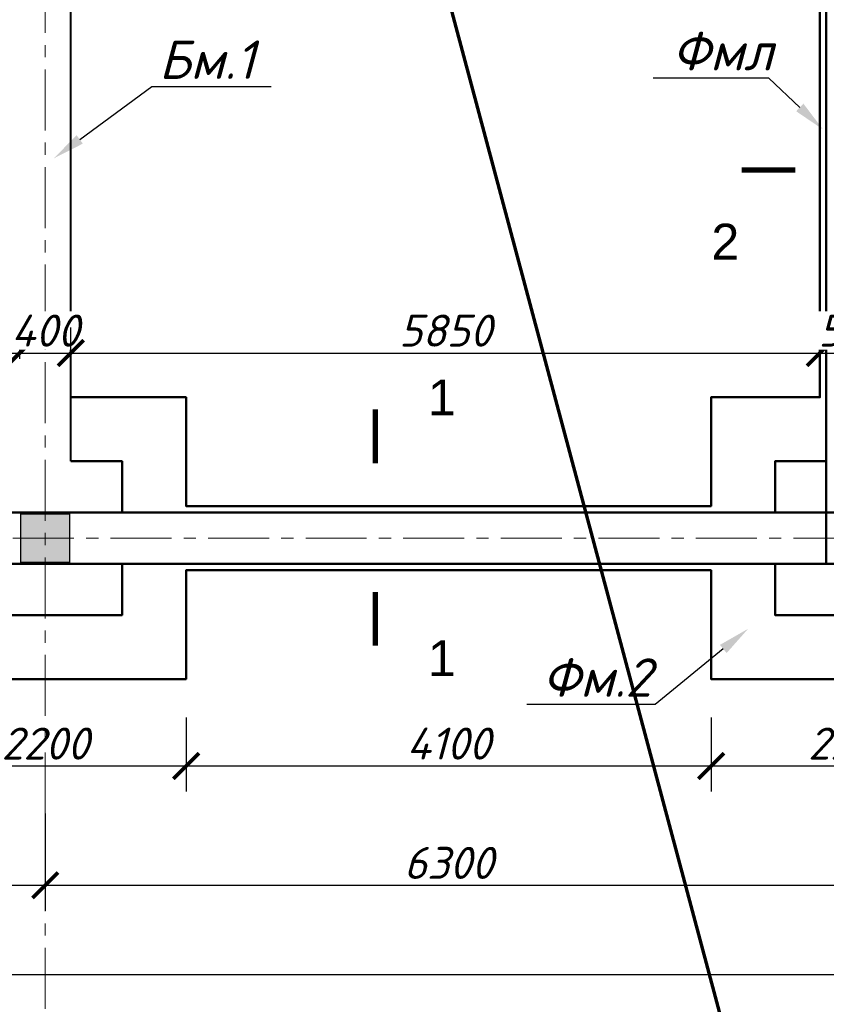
# Model space of a CAD drawing. Header units: millimetres. Extents: x 2063114 to 14983986, y -126020516 to 213791.
# Tile 633 of 656: x 2330419 to 2336719, y -12077 to -4389. Entities that reach past the tile are written whole.
import ezdxf
from ezdxf import colors
from ezdxf.entities.mleader import LeaderData, LeaderLine
from ezdxf.enums import TextEntityAlignment as Align
from ezdxf.math import Vec2, Vec3

# ---------------------------------------------------------------- set-up
doc = ezdxf.new("R2010")
doc.units = ezdxf.units.MM
doc.linetypes.add('ACAD_ISO10W100', pattern=[18, 12, -3, 0, -3])
doc.linetypes.add('осевая', pattern=[50.8, 31.75, -6.35, 6.35, -6.35])
doc.layers.get('Defpoints').update_dxf_attribs({"color": 6, "lineweight": 35})
doc.layers.add('_0', color=7, linetype='Continuous', lineweight=20)
doc.layers.add('сплошная_толстая', color=7, linetype='Continuous', lineweight=50)
doc.layers.add('пунктир', color=1, linetype='ACAD_ISO10W100')
doc.layers.add('Размеры', color=28, linetype='Continuous')
doc.styles.add('GOST 2.304', font='isocpeur.ttf', dxfattribs={"oblique": 15})
doc.styles.get("Standard").update_dxf_attribs({"font": 'arial.ttf'})
doc.styles.add('V@ler@Live', font='isocpeui.ttf')
doc.dimstyles.new('Standard 2304', dxfattribs={"dimtxt": 250, "dimasz": 200, "dimexe": 200, "dimexo": 300, "dimgap": 50, "dimtad": 1, "dimdec": 0, "dimzin": 0, "dimdsep": 46, "dimtxsty": 'GOST 2.304', "dimblk": 'ARCHTICK', "dimcen": 10, "dimdle": 200, "dimclrd": 256, "dimclre": 256, "dimclrt": 256, "dimadec": 0, "dimazin": 0, "dimtfac": 1, "dimtdec": 0, "dimtofl": 0, "dimtmove": 0, "dimatfit": 3, "dimldrblk": 'ARCHTICK', "dimfxl": 1, "dimtolj": 1, "dimtzin": 0, "dimlwd": -1, "dimarcsym": 0})

# ---------------------------------------------------------------- blocks, each defined once
blk = doc.blocks.new('_ArchTick')
at = {"color": 0, "linetype": 'ByBlock', "const_width": 0.15}
blk.add_lwpolyline([(-0.5, -0.5), (0.5, 0.5)], dxfattribs=at)
blk = doc.blocks.new('*D3492')
at = {"layer": 'Defpoints', "color": 0, "ltscale": 150, "transparency": 16777216}
for p in [(2324319.1, -10287.2), (2330619.1, -10287.2), (2330619.1, -11147.5)]:
    blk.add_point(p, dxfattribs=at)
at = {"layer": 'Размеры', "lineweight": -2, "ltscale": 150, "transparency": 16777216}
for p, q in [((2324319.1, -10587.2), (2324319.1, -11347.5)), ((2330619.1, -10587.2), (2330619.1, -11347.5))]:
    blk.add_line(p, q, dxfattribs=at)
at = {"layer": 'Размеры', "ltscale": 150, "transparency": 16777216}
blk.add_line((2324119.1, -11147.5), (2330819.1, -11147.5), dxfattribs=at)
at = {"layer": 'Размеры', "ltscale": 150, "transparency": 16777216, "xscale": 200, "yscale": 200, "zscale": 200, "rotation": 180}
blk.add_blockref('_ArchTick', (2324319.1, -11147.5), dxfattribs=at)
at = {"layer": 'Размеры', "ltscale": 150, "transparency": 16777216, "xscale": 200, "yscale": 200, "zscale": 200}
blk.add_blockref('_ArchTick', (2330619.1, -11147.5), dxfattribs=at)
at = {"layer": 'Размеры', "ltscale": 150, "transparency": 16777216, "insert": (2327469.1, -10972.5), "char_height": 250, "attachment_point": 5, "style": 'GOST 2.304'}
blk.add_mtext('\\A1;6300', dxfattribs=at)
blk = doc.blocks.new('*D3499')
at = {"layer": 'Defpoints', "color": 0, "ltscale": 150, "transparency": 16777216}
for p in [(2330619.1, -10287.2), (2336919.1, -10287.2), (2336919.1, -11147.5)]:
    blk.add_point(p, dxfattribs=at)
at = {"layer": 'Размеры', "lineweight": -2, "ltscale": 150, "transparency": 16777216}
for p, q in [((2330619.1, -10587.2), (2330619.1, -11347.5)), ((2336919.1, -10587.2), (2336919.1, -11347.5))]:
    blk.add_line(p, q, dxfattribs=at)
at = {"layer": 'Размеры', "ltscale": 150, "transparency": 16777216}
blk.add_line((2330419.1, -11147.5), (2337119.1, -11147.5), dxfattribs=at)
at = {"layer": 'Размеры', "ltscale": 150, "transparency": 16777216, "xscale": 200, "yscale": 200, "zscale": 200, "rotation": 180}
blk.add_blockref('_ArchTick', (2330619.1, -11147.5), dxfattribs=at)
at = {"layer": 'Размеры', "ltscale": 150, "transparency": 16777216, "xscale": 200, "yscale": 200, "zscale": 200}
blk.add_blockref('_ArchTick', (2336919.1, -11147.5), dxfattribs=at)
at = {"layer": 'Размеры', "ltscale": 150, "transparency": 16777216, "insert": (2333769.1, -10972.5), "char_height": 250, "attachment_point": 5, "style": 'GOST 2.304'}
blk.add_mtext('\\A1;6300', dxfattribs=at)
blk = doc.blocks.new('*D3493')
at = {"layer": 'Defpoints', "color": 0, "ltscale": 150, "transparency": 16777216}
for p in [(2324319.1, -10062.8), (2352419.1, -10062.8), (2352419.1, -11843.8)]:
    blk.add_point(p, dxfattribs=at)
at = {"layer": 'Размеры', "lineweight": -2, "ltscale": 150, "transparency": 16777216}
for p, q in [((2324319.1, -10643.8), (2324319.1, -12043.8)), ((2352419.1, -10643.8), (2352419.1, -12043.8))]:
    blk.add_line(p, q, dxfattribs=at)
at = {"layer": 'Размеры', "ltscale": 150, "transparency": 16777216}
blk.add_line((2324119.1, -11843.8), (2352619.1, -11843.8), dxfattribs=at)
at = {"layer": 'Размеры', "ltscale": 150, "transparency": 16777216, "xscale": 200, "yscale": 200, "zscale": 200, "rotation": 180}
blk.add_blockref('_ArchTick', (2324319.1, -11843.8), dxfattribs=at)
at = {"layer": 'Размеры', "ltscale": 150, "transparency": 16777216, "xscale": 200, "yscale": 200, "zscale": 200}
blk.add_blockref('_ArchTick', (2352419.1, -11843.8), dxfattribs=at)
at = {"layer": 'Размеры', "ltscale": 150, "transparency": 16777216, "insert": (2338369.1, -11668.8), "char_height": 250, "attachment_point": 5, "style": 'GOST 2.304'}
blk.add_mtext('\\A1;28100', dxfattribs=at)
blk = doc.blocks.new('*D3514')
at = {"layer": 'Defpoints', "color": 0, "transparency": 16777216}
for p in [(2330419.1, -6991.3), (2330419.1, -7336.9), (2324569.1, -7486.9)]:
    blk.add_point(p, dxfattribs=at)
at = {"layer": 'Размеры', "color": 5, "lineweight": -2, "transparency": 16777216}
for p, q in [((2324569.1, -7186.9), (2324569.1, -6791.3)), ((2330419.1, -7036.9), (2330419.1, -6791.3))]:
    blk.add_line(p, q, dxfattribs=at)
at = {"layer": 'Размеры', "color": 5, "transparency": 16777216}
blk.add_line((2324369.1, -6991.3), (2330619.1, -6991.3), dxfattribs=at)
at = {"layer": 'Размеры', "color": 5, "transparency": 16777216, "xscale": 200, "yscale": 200, "zscale": 200, "rotation": 180}
blk.add_blockref('_ArchTick', (2324569.1, -6991.3), dxfattribs=at)
at = {"layer": 'Размеры', "color": 5, "transparency": 16777216, "xscale": 200, "yscale": 200, "zscale": 200}
blk.add_blockref('_ArchTick', (2330419.1, -6991.3), dxfattribs=at)
at = {"layer": 'Размеры', "color": 5, "transparency": 16777216, "insert": (2327494.1, -6816.3), "char_height": 250, "attachment_point": 5, "style": 'GOST 2.304'}
blk.add_mtext('\\A1;5850', dxfattribs=at)
blk = doc.blocks.new('*D3515')
at = {"layer": 'Defpoints', "color": 0, "ltscale": 150, "transparency": 16777216}
for p in [(2330419.1, -7336.9), (2330819.1, -7336.9)]:
    blk.add_point(p, dxfattribs=at)
at = {"layer": 'Размеры', "color": 5, "lineweight": -2, "ltscale": 150, "transparency": 16777216}
for p, q in [((2330419.1, -7036.9), (2330419.1, -6791.3)), ((2330819.1, -7036.9), (2330819.1, -6791.3))]:
    blk.add_line(p, q, dxfattribs=at)
at = {"layer": 'Размеры', "color": 5, "ltscale": 150, "transparency": 16777216}
blk.add_line((2330219.1, -6991.3), (2331019.1, -6991.3), dxfattribs=at)
at = {"layer": 'Размеры', "color": 5, "ltscale": 150, "transparency": 16777216, "xscale": 200, "yscale": 200, "zscale": 200, "rotation": 180}
blk.add_blockref('_ArchTick', (2330419.1, -6991.3), dxfattribs=at)
at = {"layer": 'Размеры', "color": 5, "ltscale": 150, "transparency": 16777216, "xscale": 200, "yscale": 200, "zscale": 200}
blk.add_blockref('_ArchTick', (2330819.1, -6991.3), dxfattribs=at)
at = {"layer": 'Размеры', "color": 5, "ltscale": 150, "transparency": 16777216, "insert": (2330619.1, -6816.3), "char_height": 250, "attachment_point": 5, "style": 'GOST 2.304', "bg_fill": 3, "box_fill_scale": 1.1, "bg_fill_color": 256, "bg_fill_true_color": 13158600, "bg_fill_transparency": 0}
blk.add_mtext('\\A1;400', dxfattribs=at)
at = {"layer": 'Defpoints', "color": 0, "ltscale": 150, "transparency": 16777216}
blk.add_point((2330819.1, -6991.3), dxfattribs=at)
blk = doc.blocks.new('*D3516')
at = {"layer": 'Defpoints', "color": 0, "transparency": 16777216}
for p in [(2336669.1, -6991.3), (2330819.1, -7336.9), (2336669.1, -7336.9)]:
    blk.add_point(p, dxfattribs=at)
at = {"layer": 'Размеры', "color": 5, "lineweight": -2, "transparency": 16777216}
for p, q in [((2330819.1, -7036.9), (2330819.1, -6791.3)), ((2336669.1, -7036.9), (2336669.1, -6791.3))]:
    blk.add_line(p, q, dxfattribs=at)
at = {"layer": 'Размеры', "color": 5, "transparency": 16777216}
blk.add_line((2330619.1, -6991.3), (2336869.1, -6991.3), dxfattribs=at)
at = {"layer": 'Размеры', "color": 5, "transparency": 16777216, "xscale": 200, "yscale": 200, "zscale": 200, "rotation": 180}
blk.add_blockref('_ArchTick', (2330819.1, -6991.3), dxfattribs=at)
at = {"layer": 'Размеры', "color": 5, "transparency": 16777216, "xscale": 200, "yscale": 200, "zscale": 200}
blk.add_blockref('_ArchTick', (2336669.1, -6991.3), dxfattribs=at)
at = {"layer": 'Размеры', "color": 5, "transparency": 16777216, "insert": (2333744.1, -6816.3), "char_height": 250, "attachment_point": 5, "style": 'GOST 2.304'}
blk.add_mtext('\\A1;5850', dxfattribs=at)
blk = doc.blocks.new('*D3517')
at = {"layer": 'Defpoints', "color": 0, "ltscale": 150, "transparency": 16777216}
for p in [(2336669.1, -7336.9), (2337169.1, -7336.9)]:
    blk.add_point(p, dxfattribs=at)
at = {"layer": 'Размеры', "color": 5, "lineweight": -2, "ltscale": 150, "transparency": 16777216}
for p, q in [((2336669.1, -7036.9), (2336669.1, -6791.3)), ((2337169.1, -7036.9), (2337169.1, -6791.3))]:
    blk.add_line(p, q, dxfattribs=at)
at = {"layer": 'Размеры', "color": 5, "ltscale": 150, "transparency": 16777216}
blk.add_line((2336469.1, -6991.3), (2337369.1, -6991.3), dxfattribs=at)
at = {"layer": 'Размеры', "color": 5, "ltscale": 150, "transparency": 16777216, "xscale": 200, "yscale": 200, "zscale": 200, "rotation": 180}
blk.add_blockref('_ArchTick', (2336669.1, -6991.3), dxfattribs=at)
at = {"layer": 'Размеры', "color": 5, "ltscale": 150, "transparency": 16777216, "xscale": 200, "yscale": 200, "zscale": 200}
blk.add_blockref('_ArchTick', (2337169.1, -6991.3), dxfattribs=at)
at = {"layer": 'Размеры', "color": 5, "ltscale": 150, "transparency": 16777216, "insert": (2336919.1, -6816.3), "char_height": 250, "attachment_point": 5, "style": 'GOST 2.304', "bg_fill": 3, "box_fill_scale": 1.1, "bg_fill_color": 256, "bg_fill_true_color": 13158600, "bg_fill_transparency": 0}
blk.add_mtext('\\A1;500', dxfattribs=at)
at = {"layer": 'Defpoints', "color": 0, "ltscale": 150, "transparency": 16777216}
blk.add_point((2337169.1, -6991.3), dxfattribs=at)
blk = doc.blocks.new('*D3524')
at = {"layer": 'Defpoints', "color": 0, "transparency": 16777216}
for p in [(2329519.1, -9536.9), (2331719.1, -9536.9), (2331719.1, -10215.7)]:
    blk.add_point(p, dxfattribs=at)
at = {"layer": 'Размеры', "color": 5, "lineweight": -2, "transparency": 16777216}
for p, q in [((2329519.1, -9836.9), (2329519.1, -10415.7)), ((2331719.1, -9836.9), (2331719.1, -10415.7))]:
    blk.add_line(p, q, dxfattribs=at)
at = {"layer": 'Размеры', "color": 5, "transparency": 16777216}
blk.add_line((2329319.1, -10215.7), (2331919.1, -10215.7), dxfattribs=at)
at = {"layer": 'Размеры', "color": 5, "transparency": 16777216, "xscale": 200, "yscale": 200, "zscale": 200, "rotation": 180}
blk.add_blockref('_ArchTick', (2329519.1, -10215.7), dxfattribs=at)
at = {"layer": 'Размеры', "color": 5, "transparency": 16777216, "xscale": 200, "yscale": 200, "zscale": 200}
blk.add_blockref('_ArchTick', (2331719.1, -10215.7), dxfattribs=at)
at = {"layer": 'Размеры', "color": 5, "transparency": 16777216, "insert": (2330619.1, -10040.7), "char_height": 250, "attachment_point": 5, "style": 'GOST 2.304'}
blk.add_mtext('\\A1;2200', dxfattribs=at)
blk = doc.blocks.new('*D3525')
at = {"layer": 'Defpoints', "color": 0, "transparency": 16777216}
for p in [(2335819.1, -9536.9), (2338019.1, -9536.9), (2338019.1, -10215.7)]:
    blk.add_point(p, dxfattribs=at)
at = {"layer": 'Размеры', "color": 5, "lineweight": -2, "transparency": 16777216}
for p, q in [((2335819.1, -9836.9), (2335819.1, -10415.7)), ((2338019.1, -9836.9), (2338019.1, -10415.7))]:
    blk.add_line(p, q, dxfattribs=at)
at = {"layer": 'Размеры', "color": 5, "transparency": 16777216}
blk.add_line((2335619.1, -10215.7), (2338219.1, -10215.7), dxfattribs=at)
at = {"layer": 'Размеры', "color": 5, "transparency": 16777216, "xscale": 200, "yscale": 200, "zscale": 200, "rotation": 180}
blk.add_blockref('_ArchTick', (2335819.1, -10215.7), dxfattribs=at)
at = {"layer": 'Размеры', "color": 5, "transparency": 16777216, "xscale": 200, "yscale": 200, "zscale": 200}
blk.add_blockref('_ArchTick', (2338019.1, -10215.7), dxfattribs=at)
at = {"layer": 'Размеры', "color": 5, "transparency": 16777216, "insert": (2336919.1, -10040.7), "char_height": 250, "attachment_point": 5, "style": 'GOST 2.304'}
blk.add_mtext('\\A1;2200', dxfattribs=at)
blk = doc.blocks.new('*D3528')
at = {"layer": 'Defpoints', "color": 0, "transparency": 16777216}
for p in [(2331719.1, -9536.9), (2335819.1, -9536.9), (2335819.1, -10215.7)]:
    blk.add_point(p, dxfattribs=at)
at = {"layer": 'Размеры', "color": 5, "lineweight": -2, "transparency": 16777216}
for p, q in [((2331719.1, -9836.9), (2331719.1, -10415.7)), ((2335819.1, -9836.9), (2335819.1, -10415.7))]:
    blk.add_line(p, q, dxfattribs=at)
at = {"layer": 'Размеры', "color": 5, "transparency": 16777216}
blk.add_line((2331519.1, -10215.7), (2336019.1, -10215.7), dxfattribs=at)
at = {"layer": 'Размеры', "color": 5, "transparency": 16777216, "xscale": 200, "yscale": 200, "zscale": 200, "rotation": 180}
blk.add_blockref('_ArchTick', (2331719.1, -10215.7), dxfattribs=at)
at = {"layer": 'Размеры', "color": 5, "transparency": 16777216, "xscale": 200, "yscale": 200, "zscale": 200}
blk.add_blockref('_ArchTick', (2335819.1, -10215.7), dxfattribs=at)
at = {"layer": 'Размеры', "color": 5, "transparency": 16777216, "insert": (2333769.1, -10040.7), "char_height": 250, "attachment_point": 5, "style": 'GOST 2.304'}
blk.add_mtext('\\A1;4100', dxfattribs=at)

msp = doc.modelspace()

# ---------------------------------------------------------------- hatches: boundary and pattern name
at = {"ltscale": 150, "transparency": 33554687}
h = msp.add_hatch(color=256, dxfattribs=at)
h.dxf.hatch_style = 1
h.paths.add_polyline_path([(2330809.14943, -8246.93885), (2330429.14943, -8246.93885), (2330429.14943, -8626.93885), (2330809.14943, -8626.93885)])

# ---------------------------------------------------------------- linework, layer by layer
for points in [[(2336477.1882, -5561.57894, 42, 42, 0), (2336057.1882, -5561.57894, 42, 42, 0), (2336197.1882, -5561.57894, 0, 56, 0), (2336197.1882, -5841.57894, 0, 0, 0), (2336197.1882, -6261.57894, 0, 0, 0)], [(2333196.58009, -7851.4879, 42, 42, 0), (2333196.58009, -7431.4879, 42, 42, 0), (2333196.58009, -7571.4879, 0, 56, 0), (2333476.58009, -7571.4879, 0, 0, 0), (2333896.58009, -7571.4879, 0, 0, 0)], [(2333196.58009, -8857.26169, 42, 42, 0), (2333196.58009, -9277.26169, 42, 42, 0), (2333196.58009, -9137.26169, 0, 56, 0), (2333476.58009, -9137.26169, 0, 0, 0), (2333896.58009, -9137.26169, 0, 0, 0)]]:
    msp.add_lwpolyline(points, format="xyseb")
at = {"ltscale": 150}
msp.add_lwpolyline([(2330429.14943, -8246.93885), (2330809.14943, -8246.93885), (2330809.14943, -8626.93885), (2330429.14943, -8626.93885)], close=True, dxfattribs=at)
at = {"layer": '_0', "color": 5, "lineweight": 40}
msp.add_line((2330819.14943, -7836.93885), (2330819.14943, -2736.93885), dxfattribs=at)
at = {"layer": 'пунктир', "linetype": 'осевая', "lineweight": 9, "ltscale": 15}
for p, q in [((2330619.14943, 10463.06115), (2330619.14943, -12231.96248)), ((2320460.91032, -8436.93885), (2352419.14943, -8436.93885))]:
    msp.add_line(p, q, dxfattribs=at)
at = {"layer": 'сплошная_толстая', "ltscale": 150}
msp.add_line((2336719.14943, -8636.93885), (2336719.14943, -1936.93885), dxfattribs=at)
for points in [[(2324119.14943, -8636.93885), (2324119.14943, 10663.06115), (2352619.14943, 10663.06115), (2352619.14943, -8636.93885)], [(2352219.14943, 10263.06115), (2352219.14943, -8236.93885), (2324519.14943, -8236.93885), (2324519.14943, 10263.06115)]]:
    msp.add_lwpolyline(points, close=True, dxfattribs=at)
for points in [[(2330819.14943, -7336.93885), (2331719.14943, -7336.93885), (2331719.14943, -8186.93885), (2335819.14943, -8186.93885), (2335819.14943, -7336.93885), (2336669.14943, -7336.93885), (2336669.14943, -3486.93885), (2335569.14943, -3486.93885), (2335569.14943, -2386.93885), (2331969.14943, -2386.93885), (2331969.14943, -3486.93885), (2330819.14943, -3486.93885)], [(2330819.14943, -7836.93885), (2331219.14943, -7836.93885), (2331219.14943, -8236.93885)], [(2336319.14943, -8236.93885), (2336319.14943, -7836.93885), (2336719.14943, -7836.93885)], [(2341419.14943, -8686.93885), (2341419.14943, -9536.93885), (2339219.14943, -9536.93885), (2339219.14943, -8686.93885), (2338019.14943, -8686.93885), (2338019.14943, -9536.93885), (2335819.14943, -9536.93885), (2335819.14943, -8686.93885), (2331719.14943, -8686.93885), (2331719.14943, -9536.93885), (2329519.14943, -9536.93885)], [(2331219.14943, -8636.93885), (2331219.14943, -9036.93885), (2330019.14943, -9036.93885), (2330019.14943, -8636.93885)], [(2337519.14943, -8636.93885), (2337519.14943, -9036.93885), (2336319.14943, -9036.93885), (2336319.14943, -8636.93885)]]:
    msp.add_lwpolyline(points, dxfattribs=at)

# ---------------------------------------------------------------- texts
for s, p in [('2', (2335821.74239, -5981.57894)), ('1', (2333607.55288, -9234.36085))]:
    msp.add_text(s, height=280).set_placement(p, align=Align.TOP_LEFT)
msp.add_text('1', height=280).set_placement((2333607.55288, -7478.23157))

# ---------------------------------------------------------------- dimensions: what is measured, and where the dimension line sits
at = {"layer": 'Размеры', "color": 5}
for base, p1, p2, picture, middle in [((2330419.14943, -6991.34843), (2324569.14943, -7486.93885), (2330419.14943, -7336.93885), '*D3514', (2327494.14943, -6816.34843)), ((2331719.14943, -10215.67236), (2329519.14943, -9536.93885), (2331719.14943, -9536.93885), '*D3524', (2330619.14943, -10040.67236)), ((2335819.14943, -10215.67236), (2331719.14943, -9536.93885), (2335819.14943, -9536.93885), '*D3528', (2333769.14943, -10040.67236)), ((2338019.14943, -10215.67236), (2335819.14943, -9536.93885), (2338019.14943, -9536.93885), '*D3525', (2336919.14943, -10040.67236))]:
    dim = msp.add_linear_dim(base=base, p1=p1, p2=p2, dimstyle='Standard 2304', override={"dimclrd": 5, "dimclre": 5, "dimclrt": 5, "dimtmove": 1, "dimfxl": 1200, "dimfxlon": 1}, dxfattribs=at)
    dim.commit()
    dim.dimension.update_dxf_attribs({"geometry": picture, "text_midpoint": middle})
at = {"layer": 'Размеры', "ltscale": 150}
for base, p1, p2, override, picture, middle in [((2352419.14943, -11843.78644), (2324319.14943, -10062.84173), (2352419.14943, -10062.84173), {"dimtmove": 1, "dimfxl": 1200, "dimfxlon": 1}, '*D3493', (2338369.14943, -11668.78644)), ((2330619.14943, -11147.50368), (2324319.14943, -10287.22883), (2330619.14943, -10287.22883), {"dimfxl": 1200, "dimfxlon": 1}, '*D3492', (2327469.14943, -10972.50368)), ((2336919.14943, -11147.50367), (2330619.14943, -10287.22883), (2336919.14943, -10287.22883), {"dimtmove": 1, "dimfxl": 1200, "dimfxlon": 1}, '*D3499', (2333769.14943, -10972.50367))]:
    dim = msp.add_linear_dim(base=base, p1=p1, p2=p2, dimstyle='Standard 2304', override=override, dxfattribs=at)
    dim.commit()
    dim.dimension.update_dxf_attribs({"geometry": picture, "text_midpoint": middle})

# ---------------------------------------------------------------- leaders
at = {"color": 5, "ltscale": 100}
ml = msp.add_multileader_mtext('Standard', dxfattribs=at)
ml.set_content('{\\C7;Фмл}', color=5, style='V@ler@Live')
ml.set_leader_properties()
ml.build(insert=Vec2(0, 0))
ml.multileader.update_dxf_attribs({"text_left_attachment_type": 6, "text_right_attachment_type": 6, "arrow_head_size": 250})
ctx = ml.context
ctx.base_point, ctx.char_height, ctx.arrow_head_size, ctx.landing_gap_size, ctx.plane_origin = Vec3(2335493.99555, -4844.14645), 300, 250, 20, Vec3(2321511.03001, 4383.85652)
ctx.left_attachment, ctx.right_attachment = 6, 6
notes = []
notes.append((ctx, [(0, (1, 1, 0), (2336269.9501, -4844.14645), (-1, 0), 8, [(0, [(2336693.0716, -5245.756)], 0, [])])]))
ctx.mtext.insert, ctx.mtext.width, ctx.mtext.defined_height, ctx.mtext.flow_direction = Vec3(2335513.99555, -4484.14645), 946.2878793, 414.30142, 5
ml = msp.add_multileader_mtext('Standard', dxfattribs=at)
ml.set_content('{\\C256;Бм.1}', color=5, style='V@ler@Live')
ml.set_leader_properties()
ml.build(insert=Vec2(0, 0))
ml.multileader.update_dxf_attribs({"text_left_attachment_type": 6, "text_right_attachment_type": 6, "arrow_head_size": 250})
ctx = ml.context
ctx.base_point, ctx.char_height, ctx.arrow_head_size, ctx.landing_gap_size, ctx.plane_origin = Vec3(2331459.51154, -4910.715), 300, 250, 20, Vec3(2331009.04934, -4183.88213)
ctx.left_attachment, ctx.right_attachment, ctx.text_align_type = 6, 6, 2
notes.append((ctx, [(0, (1, 1, 0), (2331451.51154, -4910.715), (1, 0), 8, [(0, [(2330686.18444, -5471.10036)], 0, [])])]))
ctx.mtext.insert, ctx.mtext.alignment, ctx.mtext.flow_direction = Vec3(2332255.42063, -4550.715), 3, 5
ml = msp.add_multileader_mtext('Standard', dxfattribs=at)
ml.set_content('{\\C256;Фм.2}', color=5, style='V@ler@Live')
ml.set_leader_properties()
ml.build(insert=Vec2(0, 0))
ml.multileader.update_dxf_attribs({"text_left_attachment_type": 6, "text_right_attachment_type": 6, "arrow_head_size": 250})
ctx = ml.context
ctx.base_point, ctx.char_height, ctx.arrow_head_size, ctx.landing_gap_size, ctx.plane_origin = Vec3(2334482.01391, -9735.15303), 300, 250, 20, Vec3(2339360.91414, -9148.14615)
ctx.left_attachment, ctx.right_attachment, ctx.text_align_type = 6, 6, 2
notes.append((ctx, [(0, (1, 1, 0), (2335381.83209, -9735.15303), (-1, 0), 8, [(0, [(2336108.55942, -9144.34012)], 0, [])])]))
ctx.mtext.insert, ctx.mtext.alignment, ctx.mtext.flow_direction = Vec3(2335353.83209, -9375.15303), 3, 5
for ctx, leaders in notes:
    for number, flags, end, landing, length, lines in leaders:
        leader = LeaderData()
        leader.index, (leader.has_last_leader_line, leader.has_dogleg_vector, leader.attachment_direction) = number, flags
        leader.last_leader_point, leader.dogleg_vector, leader.dogleg_length = Vec3(end), Vec3(landing), length
        for number, points, colour, breaks in lines:
            line = LeaderLine()
            line.index, line.vertices, line.color, line.breaks = number, Vec3.list(points), colors.encode_raw_color(colour), breaks
            leader.lines.append(line)
        ctx.leaders.append(leader)

# ---------------------------------------------------------------- next in the draw order: dimensions: what is measured, and where the dimension line sits
at = {"layer": 'Размеры', "color": 5, "ltscale": 150}
dim = msp.add_linear_dim(base=(2330819.14943, -6991.34843), p1=(2330419.14943, -7336.93885), p2=(2330819.14943, -7336.93885), dimstyle='Standard 2304', override={"dimclrd": 5, "dimclre": 5, "dimclrt": 5, "dimfxl": 1200, "dimfxlon": 1, "dimtfill": 1, "dimtfillclr": 5}, dxfattribs=at)
dim.commit()
dim.dimension.update_dxf_attribs({"geometry": '*D3515', "text_midpoint": (2330619.14943, -6991.34843), "dimtype": 160})

# ---------------------------------------------------------------- next in the draw order: dimensions: what is measured, and where the dimension line sits
at = {"layer": 'Размеры', "color": 5}
dim = msp.add_linear_dim(base=(2336669.14943, -6991.34843), p1=(2330819.14943, -7336.93885), p2=(2336669.14943, -7336.93885), dimstyle='Standard 2304', override={"dimclrd": 5, "dimclre": 5, "dimclrt": 5, "dimtmove": 1, "dimfxl": 1200, "dimfxlon": 1}, dxfattribs=at)
dim.commit()
dim.dimension.update_dxf_attribs({"geometry": '*D3516', "text_midpoint": (2333744.14943, -6816.34843)})

# ---------------------------------------------------------------- next in the draw order: dimensions: what is measured, and where the dimension line sits
at = {"layer": 'Размеры', "color": 5, "ltscale": 150}
dim = msp.add_linear_dim(base=(2337169.14943, -6991.34843), p1=(2336669.14943, -7336.93885), p2=(2337169.14943, -7336.93885), dimstyle='Standard 2304', override={"dimclrd": 5, "dimclre": 5, "dimclrt": 5, "dimfxl": 1200, "dimfxlon": 1, "dimtfill": 1, "dimtfillclr": 5}, dxfattribs=at)
dim.commit()
dim.dimension.update_dxf_attribs({"geometry": '*D3517', "text_midpoint": (2336919.14943, -6991.34843), "dimtype": 160})

# ---------------------------------------------------------------- next in the draw order: linework, layer by layer
at = {"layer": '_0', "lineweight": 70}
msp.add_line((2317098.69585, 58091.38001), (2384498.69554, -193908.61999), dxfattribs=at)

doc.saveas('drawing.dxf')
